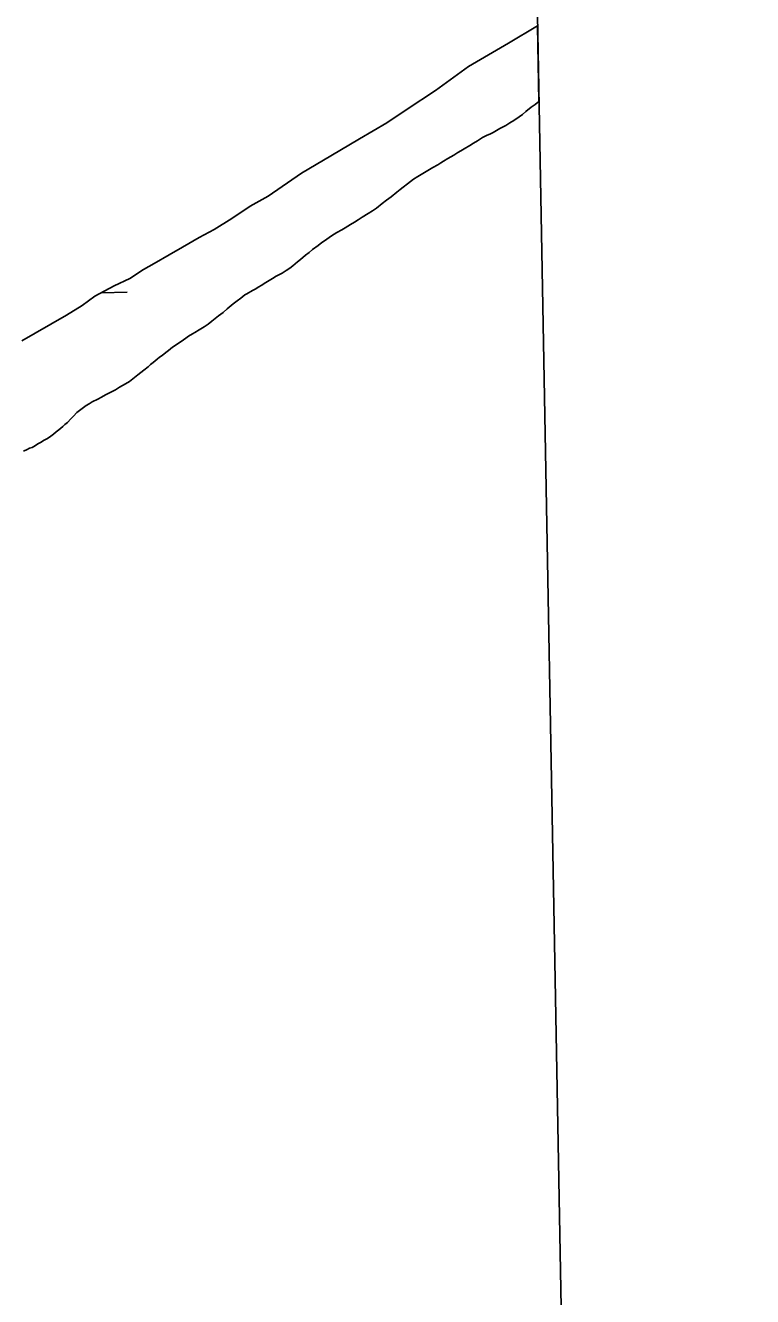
# Model space of a CAD drawing. Extents: x 3914892 to 3953151, y 242587 to 268572.
# Drawn here: x 3950195 to 3951066, y 261125 to 262647 of the extents above; entities that cross this region are included whole.
import ezdxf

# ---------------------------------------------------------------- set-up
doc = ezdxf.new("R2010")
doc.units = 0
for name, color, linetype in [('V-GRID-FRAM', 7, 'Continuous'), ('V-TOPO-SHOR', 7, 'Continuous'), ('V-WETL-SWMP', 7, 'Continuous')]:
    doc.layers.add(name, color=color, linetype=linetype)

msp = doc.modelspace()

# ---------------------------------------------------------------- linework, layer by layer
at = {"layer": 'V-GRID-FRAM'}
msp.add_lwpolyline([(3918836.6, 266200.2), (3950733.3, 266770.9), (3951066.5, 248591.3), (3919153.9, 248020.4), (3918836.6, 266200.2)], dxfattribs=at)
at = {"layer": 'V-TOPO-SHOR'}
for points in [[(3950190.8, 262269.3), (3950207.1, 262278.3), (3950225.6, 262289.4), (3950244.4, 262300), (3950263.2, 262311.8), (3950278.6, 262322.7), (3950301.4, 262335), (3950320.2, 262344.1), (3950336.8, 262354.7), (3950349.6, 262362.1), (3950367.6, 262372.3), (3950383.4, 262381.4), (3950403.5, 262392.9), (3950421.2, 262402.6), (3950442.6, 262415.7), (3950464.5, 262430.5), (3950486, 262442.7), (3950526, 262470.3), (3950561, 262490.9), (3950595.4, 262511.4), (3950628.4, 262530.4), (3950652.8, 262546.8), (3950686.7, 262569), (3950726.2, 262597.9), (3950774, 262625.6), (3950808.9, 262646.4)], [(3950345.3, 262241), (3950348.3, 262243.4), (3950353.1, 262247.2), (3950355.8, 262249.6), (3950359, 262251.9), (3950363.6, 262255.4), (3950366.5, 262257.9), (3950371.3, 262261.7), (3950374.7, 262263.9), (3950378.5, 262266.4), (3950381.9, 262268.4), (3950387.6, 262272.7), (3950390.7, 262274.9), (3950395.6, 262277.8), (3950398.3, 262279.2), (3950403.6, 262282.4), (3950409.5, 262286.2), (3950414.1, 262289.3), (3950418.7, 262292.7), (3950426.7, 262299.1), (3950432, 262303.4), (3950436.8, 262307.6), (3950444.3, 262313.6), (3950449, 262317.2), (3950453.2, 262320.3), (3950458, 262324.3), (3950460.7, 262325.7), (3950467.5, 262329.5), (3950470.4, 262331.3), (3950475.1, 262334), (3950477.8, 262335.6), (3950483.3, 262339), (3950491.3, 262344), (3950495.5, 262346.7), (3950502.7, 262350.5), (3950507.8, 262353.5), (3950512, 262356.4), (3950515.8, 262359.3), (3950521.2, 262363.9), (3950525, 262366.8), (3950530.9, 262371.9), (3950535.1, 262375.1), (3950539.3, 262378.6), (3950545.8, 262383.5), (3950550.2, 262386.9), (3950554.8, 262390), (3950560.9, 262394.3), (3950565.1, 262397), (3950568.5, 262399), (3950574.2, 262402.4), (3950578.5, 262404.7), (3950584.6, 262408.5), (3950589.4, 262411.4), (3950594.1, 262414.1), (3950598.7, 262417.5), (3950605.9, 262421.8), (3950610.9, 262425.1), (3950615.8, 262428.1), (3950622.7, 262433.6), (3950627.9, 262437.9), (3950633.4, 262441.9), (3950640.3, 262447.3), (3950644.3, 262450.6), (3950647.7, 262453.3), (3950653.1, 262457.5), (3950656.7, 262460.2), (3950660.1, 262462.9), (3950665.5, 262466.2), (3950671.2, 262469.8), (3950679.3, 262474.6), (3950683.5, 262476.9), (3950689.2, 262480.2), (3950692.8, 262482.5), (3950696.2, 262484.3), (3950701.4, 262487.7), (3950704.8, 262489.5), (3950708.4, 262491.5), (3950713.5, 262494.7), (3950717.1, 262496.7), (3950720.8, 262499.2), (3950727.6, 262503.3), (3950732.2, 262506), (3950736.7, 262508.7), (3950742.8, 262512.9), (3950747.6, 262515.2), (3950752.3, 262517.3), (3950755.5, 262518.7), (3950759.7, 262521.1), (3950763.7, 262523.4), (3950770.7, 262527.3), (3950775.8, 262530.2), (3950780.6, 262533.1), (3950786.7, 262537.6), (3950790.7, 262540.5), (3950794.7, 262543.8), (3950801.2, 262549), (3950805.8, 262552.3), (3950810.4, 262555.9), (3950810.5, 262556)], [(3950193.1, 262137.3), (3950197.4, 262139), (3950200.3, 262140.6), (3950203.3, 262141.7), (3950207.5, 262143.8), (3950210.2, 262145.8), (3950213.4, 262147.6), (3950217.8, 262150.3), (3950221, 262152.1), (3950224.2, 262153.9), (3950228.8, 262157.5), (3950232.2, 262160.2), (3950235.3, 262162.8), (3950239.9, 262166.8), (3950242.6, 262169.1), (3950245.6, 262171.7), (3950249.7, 262175.9), (3950252.9, 262179.2), (3950257, 262183.4), (3950260.2, 262185.9), (3950263.1, 262188.3), (3950268, 262191.9), (3950271.5, 262193.9), (3950275.1, 262196.2), (3950281.9, 262199.6), (3950286.3, 262201.9), (3950291, 262204.6), (3950298.4, 262208.3), (3950303.3, 262210.8), (3950307.9, 262213.7), (3950315.1, 262217.8), (3950319.9, 262220.5), (3950323.9, 262224), (3950329.8, 262228.5), (3950333.6, 262231.4), (3950337.1, 262234.3), (3950342.2, 262238.3), (3950345.3, 262241)]]:
    msp.add_lwpolyline(points, dxfattribs=at)
at = {"layer": 'V-WETL-SWMP'}
for p, q in [((3950774, 262625.6), (3950808.9, 262646.4)), ((3950808.9, 262646.4), (3950810.5, 262556)), ((3950726.2, 262597.9), (3950774, 262625.6)), ((3950686.7, 262569), (3950726.2, 262597.9)), ((3950652.8, 262546.8), (3950686.7, 262569)), ((3950805.8, 262552.3), (3950801.2, 262549)), ((3950810.4, 262555.9), (3950805.8, 262552.3)), ((3950810.5, 262556), (3950810.4, 262555.9)), ((3950628.4, 262530.4), (3950652.8, 262546.8)), ((3950786.7, 262537.6), (3950780.6, 262533.1)), ((3950790.7, 262540.5), (3950786.7, 262537.6)), ((3950794.7, 262543.8), (3950790.7, 262540.5)), ((3950801.2, 262549), (3950794.7, 262543.8)), ((3950595.4, 262511.4), (3950628.4, 262530.4)), ((3950759.7, 262521.1), (3950755.5, 262518.7)), ((3950763.7, 262523.4), (3950759.7, 262521.1)), ((3950770.7, 262527.3), (3950763.7, 262523.4)), ((3950775.8, 262530.2), (3950770.7, 262527.3)), ((3950780.6, 262533.1), (3950775.8, 262530.2)), ((3950561, 262490.9), (3950595.4, 262511.4)), ((3950732.2, 262506), (3950727.6, 262503.3)), ((3950736.7, 262508.7), (3950732.2, 262506)), ((3950742.8, 262512.9), (3950736.7, 262508.7)), ((3950747.6, 262515.2), (3950742.8, 262512.9)), ((3950752.3, 262517.3), (3950747.6, 262515.2)), ((3950755.5, 262518.7), (3950752.3, 262517.3)), ((3950526, 262470.3), (3950561, 262490.9)), ((3950708.4, 262491.5), (3950704.8, 262489.5)), ((3950713.5, 262494.7), (3950708.4, 262491.5)), ((3950717.1, 262496.7), (3950713.5, 262494.7)), ((3950720.8, 262499.2), (3950717.1, 262496.7)), ((3950727.6, 262503.3), (3950720.8, 262499.2)), ((3950683.5, 262476.9), (3950679.3, 262474.6)), ((3950689.2, 262480.2), (3950683.5, 262476.9)), ((3950692.8, 262482.5), (3950689.2, 262480.2)), ((3950696.2, 262484.3), (3950692.8, 262482.5)), ((3950701.4, 262487.7), (3950696.2, 262484.3)), ((3950704.8, 262489.5), (3950701.4, 262487.7)), ((3950486, 262442.7), (3950526, 262470.3)), ((3950656.7, 262460.2), (3950653.1, 262457.5)), ((3950660.1, 262462.9), (3950656.7, 262460.2)), ((3950665.5, 262466.2), (3950660.1, 262462.9)), ((3950671.2, 262469.8), (3950665.5, 262466.2)), ((3950679.3, 262474.6), (3950671.2, 262469.8)), ((3950640.3, 262447.3), (3950633.4, 262441.9)), ((3950644.3, 262450.6), (3950640.3, 262447.3)), ((3950647.7, 262453.3), (3950644.3, 262450.6)), ((3950653.1, 262457.5), (3950647.7, 262453.3)), ((3950442.6, 262415.7), (3950464.5, 262430.5)), ((3950464.5, 262430.5), (3950486, 262442.7)), ((3950622.7, 262433.6), (3950615.8, 262428.1)), ((3950627.9, 262437.9), (3950622.7, 262433.6)), ((3950633.4, 262441.9), (3950627.9, 262437.9)), ((3950421.2, 262402.6), (3950442.6, 262415.7)), ((3950594.1, 262414.1), (3950589.4, 262411.4)), ((3950598.7, 262417.5), (3950594.1, 262414.1)), ((3950605.9, 262421.8), (3950598.7, 262417.5)), ((3950610.9, 262425.1), (3950605.9, 262421.8)), ((3950615.8, 262428.1), (3950610.9, 262425.1)), ((3950403.5, 262392.9), (3950421.2, 262402.6)), ((3950568.5, 262399), (3950565.1, 262397)), ((3950574.2, 262402.4), (3950568.5, 262399)), ((3950578.5, 262404.7), (3950574.2, 262402.4)), ((3950584.6, 262408.5), (3950578.5, 262404.7)), ((3950589.4, 262411.4), (3950584.6, 262408.5)), ((3950383.4, 262381.4), (3950403.5, 262392.9)), ((3950545.8, 262383.5), (3950539.3, 262378.6)), ((3950550.2, 262386.9), (3950545.8, 262383.5)), ((3950554.8, 262390), (3950550.2, 262386.9)), ((3950560.9, 262394.3), (3950554.8, 262390)), ((3950565.1, 262397), (3950560.9, 262394.3)), ((3950349.6, 262362.1), (3950367.6, 262372.3)), ((3950367.6, 262372.3), (3950383.4, 262381.4)), ((3950530.9, 262371.9), (3950525, 262366.8)), ((3950535.1, 262375.1), (3950530.9, 262371.9)), ((3950539.3, 262378.6), (3950535.1, 262375.1)), ((3950320.2, 262344.1), (3950336.8, 262354.7)), ((3950336.8, 262354.7), (3950349.6, 262362.1)), ((3950507.8, 262353.5), (3950502.7, 262350.5)), ((3950512, 262356.4), (3950507.8, 262353.5)), ((3950515.8, 262359.3), (3950512, 262356.4)), ((3950521.2, 262363.9), (3950515.8, 262359.3)), ((3950525, 262366.8), (3950521.2, 262363.9)), ((3950301.4, 262335), (3950320.2, 262344.1)), ((3950483.3, 262339), (3950477.8, 262335.6)), ((3950491.3, 262344), (3950483.3, 262339)), ((3950495.5, 262346.7), (3950491.3, 262344)), ((3950502.7, 262350.5), (3950495.5, 262346.7)), ((3950263.2, 262311.8), (3950278.6, 262322.7)), ((3950278.6, 262322.7), (3950301.4, 262335)), ((3950286.4, 262326.9), (3950317, 262327.5)), ((3950458, 262324.3), (3950453.2, 262320.3)), ((3950460.7, 262325.7), (3950458, 262324.3)), ((3950467.5, 262329.5), (3950460.7, 262325.7)), ((3950470.4, 262331.3), (3950467.5, 262329.5)), ((3950475.1, 262334), (3950470.4, 262331.3)), ((3950477.8, 262335.6), (3950475.1, 262334)), ((3950244.4, 262300), (3950263.2, 262311.8)), ((3950436.8, 262307.6), (3950432, 262303.4)), ((3950444.3, 262313.6), (3950436.8, 262307.6)), ((3950449, 262317.2), (3950444.3, 262313.6)), ((3950453.2, 262320.3), (3950449, 262317.2)), ((3950225.6, 262289.4), (3950244.4, 262300)), ((3950418.7, 262292.7), (3950414.1, 262289.3)), ((3950426.7, 262299.1), (3950418.7, 262292.7)), ((3950432, 262303.4), (3950426.7, 262299.1)), ((3950190.8, 262269.3), (3950207.1, 262278.3)), ((3950207.1, 262278.3), (3950225.6, 262289.4)), ((3950395.6, 262277.8), (3950390.7, 262274.9)), ((3950398.3, 262279.2), (3950395.6, 262277.8)), ((3950403.6, 262282.4), (3950398.3, 262279.2)), ((3950409.5, 262286.2), (3950403.6, 262282.4)), ((3950414.1, 262289.3), (3950409.5, 262286.2)), ((3950371.3, 262261.7), (3950366.5, 262257.9)), ((3950374.7, 262263.9), (3950371.3, 262261.7)), ((3950378.5, 262266.4), (3950374.7, 262263.9)), ((3950381.9, 262268.4), (3950378.5, 262266.4)), ((3950387.6, 262272.7), (3950381.9, 262268.4)), ((3950390.7, 262274.9), (3950387.6, 262272.7)), ((3950353.1, 262247.2), (3950348.3, 262243.4)), ((3950355.8, 262249.6), (3950353.1, 262247.2)), ((3950359, 262251.9), (3950355.8, 262249.6)), ((3950363.6, 262255.4), (3950359, 262251.9)), ((3950366.5, 262257.9), (3950363.6, 262255.4)), ((3950333.6, 262231.4), (3950329.8, 262228.5)), ((3950337.1, 262234.3), (3950333.6, 262231.4)), ((3950342.2, 262238.3), (3950337.1, 262234.3)), ((3950345.3, 262241), (3950342.2, 262238.3)), ((3950348.3, 262243.4), (3950345.3, 262241)), ((3950315.1, 262217.8), (3950307.9, 262213.7)), ((3950319.9, 262220.5), (3950315.1, 262217.8)), ((3950323.9, 262224), (3950319.9, 262220.5)), ((3950329.8, 262228.5), (3950323.9, 262224)), ((3950286.3, 262201.9), (3950281.9, 262199.6)), ((3950291, 262204.6), (3950286.3, 262201.9)), ((3950298.4, 262208.3), (3950291, 262204.6)), ((3950303.3, 262210.8), (3950298.4, 262208.3)), ((3950307.9, 262213.7), (3950303.3, 262210.8)), ((3950260.2, 262185.9), (3950257, 262183.4)), ((3950263.1, 262188.3), (3950260.2, 262185.9)), ((3950268, 262191.9), (3950263.1, 262188.3)), ((3950271.5, 262193.9), (3950268, 262191.9)), ((3950275.1, 262196.2), (3950271.5, 262193.9)), ((3950281.9, 262199.6), (3950275.1, 262196.2)), ((3950245.6, 262171.7), (3950242.6, 262169.1)), ((3950249.7, 262175.9), (3950245.6, 262171.7)), ((3950252.9, 262179.2), (3950249.7, 262175.9)), ((3950257, 262183.4), (3950252.9, 262179.2)), ((3950228.8, 262157.5), (3950224.2, 262153.9)), ((3950232.2, 262160.2), (3950228.8, 262157.5)), ((3950235.3, 262162.8), (3950232.2, 262160.2)), ((3950239.9, 262166.8), (3950235.3, 262162.8)), ((3950242.6, 262169.1), (3950239.9, 262166.8)), ((3950200.3, 262140.6), (3950197.4, 262139)), ((3950203.3, 262141.7), (3950200.3, 262140.6)), ((3950207.5, 262143.8), (3950203.3, 262141.7)), ((3950210.2, 262145.8), (3950207.5, 262143.8)), ((3950213.4, 262147.6), (3950210.2, 262145.8)), ((3950217.8, 262150.3), (3950213.4, 262147.6)), ((3950221, 262152.1), (3950217.8, 262150.3)), ((3950224.2, 262153.9), (3950221, 262152.1)), ((3950197.4, 262139), (3950193.1, 262137.3))]:
    msp.add_line(p, q, dxfattribs=at)

doc.saveas('drawing.dxf')
